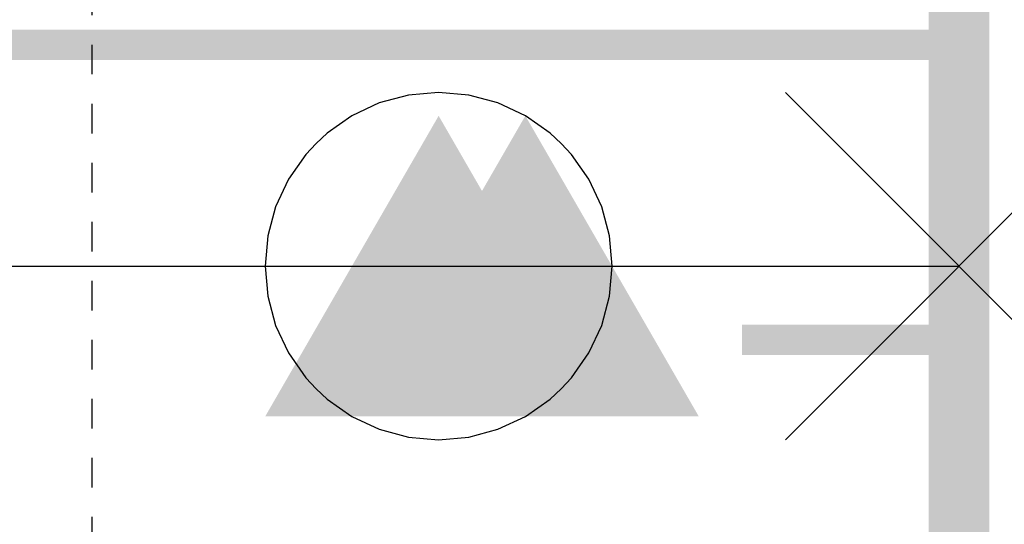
# Model space of a CAD drawing. Extents: x -2 to 113, y -136 to 16.
# Tile 448 of 541: x 108.36 to 111.7, y -47.26 to -45.55. Entities that reach past the tile are written whole.
import ezdxf
from ezdxf.enums import TextEntityAlignment as Align

# ---------------------------------------------------------------- set-up
doc = ezdxf.new("R2010")
doc.units = 0
doc.header["$MEASUREMENT"] = 0
doc.linetypes.add('DOT', pattern=[0.04, 0, -0.04])
doc.linetypes.add('SOLID', pattern=[0])
doc.layers.get('0').update_dxf_attribs({"linetype": 'SOLID'})
for name, color, linetype in [('1', 7, 'SOLID'), ('10', 7, 'SOLID'), ('11', 7, 'SOLID'), ('12', 7, 'SOLID'), ('13', 7, 'SOLID'), ('14', 7, 'SOLID'), ('15', 7, 'SOLID'), ('16', 7, 'SOLID'), ('17', 7, 'SOLID'), ('18', 7, 'SOLID'), ('19', 7, 'SOLID'), ('2', 7, 'SOLID'), ('20', 7, 'SOLID'), ('21', 7, 'SOLID'), ('22', 7, 'SOLID'), ('23', 7, 'SOLID'), ('24', 7, 'SOLID'), ('25', 7, 'SOLID'), ('26', 7, 'SOLID'), ('27', 7, 'SOLID'), ('28', 7, 'SOLID'), ('29', 7, 'SOLID'), ('3', 7, 'SOLID'), ('30', 7, 'SOLID'), ('31', 7, 'SOLID'), ('32', 7, 'SOLID'), ('33', 7, 'SOLID'), ('34', 7, 'SOLID'), ('35', 7, 'SOLID'), ('36', 7, 'SOLID'), ('37', 7, 'SOLID'), ('38', 7, 'SOLID'), ('39', 7, 'SOLID'), ('4', 7, 'SOLID'), ('40', 7, 'SOLID'), ('41', 7, 'SOLID'), ('42', 7, 'SOLID'), ('43', 7, 'SOLID'), ('44', 7, 'SOLID'), ('45', 7, 'SOLID'), ('46', 7, 'SOLID'), ('47', 7, 'SOLID'), ('48', 7, 'SOLID'), ('49', 7, 'SOLID'), ('5', 7, 'SOLID'), ('50', 7, 'SOLID'), ('51', 7, 'SOLID'), ('52', 7, 'SOLID'), ('53', 7, 'SOLID'), ('54', 7, 'SOLID'), ('55', 7, 'SOLID'), ('56', 7, 'SOLID'), ('57', 7, 'SOLID'), ('58', 7, 'SOLID'), ('59', 7, 'SOLID'), ('6', 7, 'SOLID'), ('60', 7, 'SOLID'), ('61', 7, 'SOLID'), ('62', 7, 'SOLID'), ('63', 7, 'SOLID'), ('64', 7, 'SOLID'), ('65', 7, 'SOLID'), ('66', 7, 'SOLID'), ('67', 7, 'SOLID'), ('68', 7, 'SOLID'), ('7', 7, 'SOLID'), ('8', 7, 'SOLID'), ('9', 7, 'SOLID')]:
    doc.layers.add(name, color=color, linetype=linetype)
doc.styles.add('ROMAND', font='romand', dxfattribs={"height": 1})

# ---------------------------------------------------------------- blocks, each defined once
blk = doc.blocks.new('DMK_3', base_point=(0, -6.7))
at = {"color": 7}
blk.add_solid([(-50, -50), (50, -50), (-50, -50), (0, 36.6)], dxfattribs=at)
blk = doc.blocks.new('DMK_7')
at = {"color": 7, "linetype": 'SOLID'}
blk.add_lwpolyline([(0, -50), (8.7, -49.25), (17.1, -47), (25, -43.3), (32.15, -38.3), (35.35, -35.35), (38.3, -32.15), (43.3, -25), (47, -17.1), (49.25, -8.7), (50, 0), (49.25, 8.7), (47, 17.1), (43.3, 25), (38.3, 32.15), (35.35, 35.35), (32.15, 38.3), (25, 43.3), (17.1, 47), (8.7, 49.25), (0, 50), (-8.7, 49.25), (-17.1, 47), (-25, 43.3), (-32.15, 38.3), (-35.35, 35.35), (-38.3, 32.15), (-43.3, 25), (-47, 17.1), (-49.25, 8.7), (-50, 0), (-49.25, -8.7), (-47, -17.1), (-43.3, -25), (-38.3, -32.15), (-35.35, -35.35), (-32.15, -38.3), (-25, -43.3), (-17.1, -47), (-8.7, -49.25), (0, -50)], dxfattribs=at)
blk = doc.blocks.new('DMK_19')
at = {"color": 7, "linetype": 'SOLID'}
for points in [[(-50, -50), (50, 50)], [(50, -50), (-50, 50)]]:
    blk.add_lwpolyline(points, dxfattribs=at)

msp = doc.modelspace()

# ---------------------------------------------------------------- linework, layer by layer
at = {"color": 7, "linetype": 'SOLID'}
for points, const_width in [([(-0.2175, -125.6385), (111.5472, -125.6385), (111.5472, 10.2438), (-0.2175, 10.2438), (-0.2175, -125.6385)], 0.2059), ([(82.1354, -45.6385), (111.5472, -45.6385)], 0.1029), ([(111.5472, -45.6385), (110.8119, -45.6385)], 0.1029), ([(111.5472, -46.6385), (110.8119, -46.6385)], 0.1029)]:
    msp.add_lwpolyline(points, dxfattribs=dict(at, const_width=const_width))
at = {"color": 7, "linetype": 'DOT'}
msp.add_lwpolyline([(108.606, -25.6385), (108.606, -125.6385)], dxfattribs=at)
at = {"layer": '1', "color": 7, "linetype": 'SOLID'}
for points, const_width in [([(-0.2175, -125.6385), (111.5472, -125.6385), (111.5472, 10.2438), (-0.2175, 10.2438), (-0.2175, -125.6385)], 0.2059), ([(82.1354, -45.6385), (111.5472, -45.6385)], 0.1029), ([(111.5472, -45.6385), (110.8119, -45.6385)], 0.1029), ([(111.5472, -46.6385), (110.8119, -46.6385)], 0.1029)]:
    msp.add_lwpolyline(points, dxfattribs=dict(at, const_width=const_width))
at = {"layer": '1', "color": 7, "linetype": 'DOT'}
msp.add_lwpolyline([(108.606, -25.6385), (108.606, -125.6385)], dxfattribs=at)
at = {"layer": '10', "color": 7, "linetype": 'SOLID'}
for points, const_width in [([(-0.2175, -125.6385), (111.5472, -125.6385), (111.5472, 10.2438), (-0.2175, 10.2438), (-0.2175, -125.6385)], 0.2059), ([(82.1354, -45.6385), (111.5472, -45.6385)], 0.1029), ([(111.5472, -45.6385), (110.8119, -45.6385)], 0.1029), ([(111.5472, -46.6385), (110.8119, -46.6385)], 0.1029)]:
    msp.add_lwpolyline(points, dxfattribs=dict(at, const_width=const_width))
at = {"layer": '10', "color": 7, "linetype": 'DOT'}
msp.add_lwpolyline([(108.606, -25.6385), (108.606, -125.6385)], dxfattribs=at)
at = {"layer": '11', "color": 7, "linetype": 'SOLID'}
for points, const_width in [([(-0.2175, -125.6385), (111.5472, -125.6385), (111.5472, 10.2438), (-0.2175, 10.2438), (-0.2175, -125.6385)], 0.2059), ([(82.1354, -45.6385), (111.5472, -45.6385)], 0.1029), ([(111.5472, -45.6385), (110.8119, -45.6385)], 0.1029), ([(111.5472, -46.6385), (110.8119, -46.6385)], 0.1029)]:
    msp.add_lwpolyline(points, dxfattribs=dict(at, const_width=const_width))
at = {"layer": '11', "color": 7, "linetype": 'DOT'}
msp.add_lwpolyline([(108.606, -25.6385), (108.606, -125.6385)], dxfattribs=at)
at = {"layer": '12', "color": 7, "linetype": 'SOLID'}
for points, const_width in [([(-0.2175, -125.6385), (111.5472, -125.6385), (111.5472, 10.2438), (-0.2175, 10.2438), (-0.2175, -125.6385)], 0.2059), ([(82.1354, -45.6385), (111.5472, -45.6385)], 0.1029), ([(111.5472, -45.6385), (110.8119, -45.6385)], 0.1029), ([(111.5472, -46.6385), (110.8119, -46.6385)], 0.1029)]:
    msp.add_lwpolyline(points, dxfattribs=dict(at, const_width=const_width))
at = {"layer": '12', "color": 7, "linetype": 'DOT'}
msp.add_lwpolyline([(108.606, -25.6385), (108.606, -125.6385)], dxfattribs=at)
at = {"layer": '13', "color": 7, "linetype": 'SOLID'}
for points, const_width in [([(-0.2175, -125.6385), (111.5472, -125.6385), (111.5472, 10.2438), (-0.2175, 10.2438), (-0.2175, -125.6385)], 0.2059), ([(82.1354, -45.6385), (111.5472, -45.6385)], 0.1029), ([(111.5472, -45.6385), (110.8119, -45.6385)], 0.1029), ([(111.5472, -46.6385), (110.8119, -46.6385)], 0.1029)]:
    msp.add_lwpolyline(points, dxfattribs=dict(at, const_width=const_width))
at = {"layer": '13', "color": 7, "linetype": 'DOT'}
msp.add_lwpolyline([(108.606, -25.6385), (108.606, -125.6385)], dxfattribs=at)
at = {"layer": '14', "color": 7, "linetype": 'SOLID'}
for points, const_width in [([(-0.2175, -125.6385), (111.5472, -125.6385), (111.5472, 10.2438), (-0.2175, 10.2438), (-0.2175, -125.6385)], 0.2059), ([(82.1354, -45.6385), (111.5472, -45.6385)], 0.1029), ([(111.5472, -45.6385), (110.8119, -45.6385)], 0.1029), ([(111.5472, -46.6385), (110.8119, -46.6385)], 0.1029)]:
    msp.add_lwpolyline(points, dxfattribs=dict(at, const_width=const_width))
at = {"layer": '14', "color": 7, "linetype": 'DOT'}
msp.add_lwpolyline([(108.606, -25.6385), (108.606, -125.6385)], dxfattribs=at)
at = {"layer": '15', "color": 7, "linetype": 'SOLID'}
for points, const_width in [([(-0.2175, -125.6385), (111.5472, -125.6385), (111.5472, 10.2438), (-0.2175, 10.2438), (-0.2175, -125.6385)], 0.2059), ([(82.1354, -45.6385), (111.5472, -45.6385)], 0.1029), ([(111.5472, -45.6385), (110.8119, -45.6385)], 0.1029), ([(111.5472, -46.6385), (110.8119, -46.6385)], 0.1029)]:
    msp.add_lwpolyline(points, dxfattribs=dict(at, const_width=const_width))
at = {"layer": '15', "color": 7, "linetype": 'DOT'}
msp.add_lwpolyline([(108.606, -25.6385), (108.606, -125.6385)], dxfattribs=at)
at = {"layer": '16', "color": 7, "linetype": 'SOLID'}
for points, const_width in [([(-0.2175, -125.6385), (111.5472, -125.6385), (111.5472, 10.2438), (-0.2175, 10.2438), (-0.2175, -125.6385)], 0.2059), ([(82.1354, -45.6385), (111.5472, -45.6385)], 0.1029), ([(111.5472, -45.6385), (110.8119, -45.6385)], 0.1029), ([(111.5472, -46.6385), (110.8119, -46.6385)], 0.1029)]:
    msp.add_lwpolyline(points, dxfattribs=dict(at, const_width=const_width))
at = {"layer": '16', "color": 7, "linetype": 'DOT'}
msp.add_lwpolyline([(108.606, -25.6385), (108.606, -125.6385)], dxfattribs=at)
at = {"layer": '17', "color": 7, "linetype": 'SOLID'}
for points, const_width in [([(-0.2175, -125.6385), (111.5472, -125.6385), (111.5472, 10.2438), (-0.2175, 10.2438), (-0.2175, -125.6385)], 0.2059), ([(82.1354, -45.6385), (111.5472, -45.6385)], 0.1029), ([(111.5472, -45.6385), (110.8119, -45.6385)], 0.1029), ([(111.5472, -46.6385), (110.8119, -46.6385)], 0.1029)]:
    msp.add_lwpolyline(points, dxfattribs=dict(at, const_width=const_width))
at = {"layer": '17', "color": 7, "linetype": 'DOT'}
msp.add_lwpolyline([(108.606, -25.6385), (108.606, -125.6385)], dxfattribs=at)
at = {"layer": '18', "color": 7, "linetype": 'SOLID'}
for points, const_width in [([(-0.2175, -125.6385), (111.5472, -125.6385), (111.5472, 10.2438), (-0.2175, 10.2438), (-0.2175, -125.6385)], 0.2059), ([(82.1354, -45.6385), (111.5472, -45.6385)], 0.1029), ([(111.5472, -45.6385), (110.8119, -45.6385)], 0.1029), ([(111.5472, -46.6385), (110.8119, -46.6385)], 0.1029)]:
    msp.add_lwpolyline(points, dxfattribs=dict(at, const_width=const_width))
at = {"layer": '18', "color": 7, "linetype": 'DOT'}
msp.add_lwpolyline([(108.606, -25.6385), (108.606, -125.6385)], dxfattribs=at)
at = {"layer": '19', "color": 7, "linetype": 'SOLID'}
for points, const_width in [([(-0.2175, -125.6385), (111.5472, -125.6385), (111.5472, 10.2438), (-0.2175, 10.2438), (-0.2175, -125.6385)], 0.2059), ([(82.1354, -45.6385), (111.5472, -45.6385)], 0.1029), ([(111.5472, -45.6385), (110.8119, -45.6385)], 0.1029), ([(111.5472, -46.6385), (110.8119, -46.6385)], 0.1029)]:
    msp.add_lwpolyline(points, dxfattribs=dict(at, const_width=const_width))
at = {"layer": '19', "color": 7, "linetype": 'DOT'}
msp.add_lwpolyline([(108.606, -25.6385), (108.606, -125.6385)], dxfattribs=at)
at = {"layer": '2', "color": 7, "linetype": 'SOLID'}
for points, const_width in [([(-0.2175, -125.6385), (111.5472, -125.6385), (111.5472, 10.2438), (-0.2175, 10.2438), (-0.2175, -125.6385)], 0.2059), ([(82.1354, -45.6385), (111.5472, -45.6385)], 0.1029), ([(111.5472, -45.6385), (110.8119, -45.6385)], 0.1029), ([(111.5472, -46.6385), (110.8119, -46.6385)], 0.1029)]:
    msp.add_lwpolyline(points, dxfattribs=dict(at, const_width=const_width))
at = {"layer": '2', "color": 7, "linetype": 'DOT'}
msp.add_lwpolyline([(108.606, -25.6385), (108.606, -125.6385)], dxfattribs=at)
at = {"layer": '20', "color": 7, "linetype": 'SOLID'}
for points, const_width in [([(-0.2175, -125.6385), (111.5472, -125.6385), (111.5472, 10.2438), (-0.2175, 10.2438), (-0.2175, -125.6385)], 0.2059), ([(82.1354, -45.6385), (111.5472, -45.6385)], 0.1029), ([(111.5472, -45.6385), (110.8119, -45.6385)], 0.1029), ([(111.5472, -46.6385), (110.8119, -46.6385)], 0.1029)]:
    msp.add_lwpolyline(points, dxfattribs=dict(at, const_width=const_width))
at = {"layer": '20', "color": 7, "linetype": 'DOT'}
msp.add_lwpolyline([(108.606, -25.6385), (108.606, -125.6385)], dxfattribs=at)
at = {"layer": '21', "color": 7, "linetype": 'SOLID'}
for points, const_width in [([(-0.2175, -125.6385), (111.5472, -125.6385), (111.5472, 10.2438), (-0.2175, 10.2438), (-0.2175, -125.6385)], 0.2059), ([(82.1354, -45.6385), (111.5472, -45.6385)], 0.1029), ([(111.5472, -45.6385), (110.8119, -45.6385)], 0.1029), ([(111.5472, -46.6385), (110.8119, -46.6385)], 0.1029)]:
    msp.add_lwpolyline(points, dxfattribs=dict(at, const_width=const_width))
at = {"layer": '21', "color": 7, "linetype": 'DOT'}
msp.add_lwpolyline([(108.606, -25.6385), (108.606, -125.6385)], dxfattribs=at)
at = {"layer": '22', "color": 7, "linetype": 'SOLID'}
for points, const_width in [([(-0.2175, -125.6385), (111.5472, -125.6385), (111.5472, 10.2438), (-0.2175, 10.2438), (-0.2175, -125.6385)], 0.2059), ([(82.1354, -45.6385), (111.5472, -45.6385)], 0.1029), ([(111.5472, -45.6385), (110.8119, -45.6385)], 0.1029), ([(111.5472, -46.6385), (110.8119, -46.6385)], 0.1029)]:
    msp.add_lwpolyline(points, dxfattribs=dict(at, const_width=const_width))
at = {"layer": '22', "color": 7, "linetype": 'DOT'}
msp.add_lwpolyline([(108.606, -25.6385), (108.606, -125.6385)], dxfattribs=at)
at = {"layer": '23', "color": 7, "linetype": 'SOLID'}
for points, const_width in [([(-0.2175, -125.6385), (111.5472, -125.6385), (111.5472, 10.2438), (-0.2175, 10.2438), (-0.2175, -125.6385)], 0.2059), ([(82.1354, -45.6385), (111.5472, -45.6385)], 0.1029), ([(111.5472, -45.6385), (110.8119, -45.6385)], 0.1029), ([(111.5472, -46.6385), (110.8119, -46.6385)], 0.1029)]:
    msp.add_lwpolyline(points, dxfattribs=dict(at, const_width=const_width))
at = {"layer": '23', "color": 7, "linetype": 'DOT'}
msp.add_lwpolyline([(108.606, -25.6385), (108.606, -125.6385)], dxfattribs=at)
at = {"layer": '24', "color": 7, "linetype": 'SOLID'}
for points, const_width in [([(-0.2175, -125.6385), (111.5472, -125.6385), (111.5472, 10.2438), (-0.2175, 10.2438), (-0.2175, -125.6385)], 0.2059), ([(82.1354, -45.6385), (111.5472, -45.6385)], 0.1029), ([(111.5472, -45.6385), (110.8119, -45.6385)], 0.1029), ([(111.5472, -46.6385), (110.8119, -46.6385)], 0.1029)]:
    msp.add_lwpolyline(points, dxfattribs=dict(at, const_width=const_width))
at = {"layer": '24', "color": 7, "linetype": 'DOT'}
msp.add_lwpolyline([(108.606, -25.6385), (108.606, -125.6385)], dxfattribs=at)
at = {"layer": '25', "color": 7, "linetype": 'SOLID'}
for points, const_width in [([(-0.2175, -125.6385), (111.5472, -125.6385), (111.5472, 10.2438), (-0.2175, 10.2438), (-0.2175, -125.6385)], 0.2059), ([(82.1354, -45.6385), (111.5472, -45.6385)], 0.1029), ([(111.5472, -45.6385), (110.8119, -45.6385)], 0.1029), ([(111.5472, -46.6385), (110.8119, -46.6385)], 0.1029)]:
    msp.add_lwpolyline(points, dxfattribs=dict(at, const_width=const_width))
at = {"layer": '25', "color": 7, "linetype": 'DOT'}
msp.add_lwpolyline([(108.606, -25.6385), (108.606, -125.6385)], dxfattribs=at)
at = {"layer": '26', "color": 7, "linetype": 'SOLID'}
for points, const_width in [([(-0.2175, -125.6385), (111.5472, -125.6385), (111.5472, 10.2438), (-0.2175, 10.2438), (-0.2175, -125.6385)], 0.2059), ([(82.1354, -45.6385), (111.5472, -45.6385)], 0.1029), ([(111.5472, -45.6385), (110.8119, -45.6385)], 0.1029), ([(111.5472, -46.6385), (110.8119, -46.6385)], 0.1029)]:
    msp.add_lwpolyline(points, dxfattribs=dict(at, const_width=const_width))
at = {"layer": '26', "color": 7, "linetype": 'DOT'}
msp.add_lwpolyline([(108.606, -25.6385), (108.606, -125.6385)], dxfattribs=at)
at = {"layer": '27', "color": 7, "linetype": 'SOLID'}
for points, const_width in [([(-0.2175, -125.6385), (111.5472, -125.6385), (111.5472, 10.2438), (-0.2175, 10.2438), (-0.2175, -125.6385)], 0.2059), ([(82.1354, -45.6385), (111.5472, -45.6385)], 0.1029), ([(111.5472, -45.6385), (110.8119, -45.6385)], 0.1029), ([(111.5472, -46.6385), (110.8119, -46.6385)], 0.1029)]:
    msp.add_lwpolyline(points, dxfattribs=dict(at, const_width=const_width))
at = {"layer": '27', "color": 7, "linetype": 'DOT'}
msp.add_lwpolyline([(108.606, -25.6385), (108.606, -125.6385)], dxfattribs=at)
at = {"layer": '28', "color": 7, "linetype": 'SOLID'}
for points, const_width in [([(-0.2175, -125.6385), (111.5472, -125.6385), (111.5472, 10.2438), (-0.2175, 10.2438), (-0.2175, -125.6385)], 0.2059), ([(82.1354, -45.6385), (111.5472, -45.6385)], 0.1029), ([(111.5472, -45.6385), (110.8119, -45.6385)], 0.1029), ([(111.5472, -46.6385), (110.8119, -46.6385)], 0.1029)]:
    msp.add_lwpolyline(points, dxfattribs=dict(at, const_width=const_width))
at = {"layer": '28', "color": 7, "linetype": 'DOT'}
msp.add_lwpolyline([(108.606, -25.6385), (108.606, -125.6385)], dxfattribs=at)
at = {"layer": '29', "color": 7, "linetype": 'SOLID'}
for points, const_width in [([(-0.2175, -125.6385), (111.5472, -125.6385), (111.5472, 10.2438), (-0.2175, 10.2438), (-0.2175, -125.6385)], 0.2059), ([(82.1354, -45.6385), (111.5472, -45.6385)], 0.1029), ([(111.5472, -45.6385), (110.8119, -45.6385)], 0.1029), ([(111.5472, -46.6385), (110.8119, -46.6385)], 0.1029)]:
    msp.add_lwpolyline(points, dxfattribs=dict(at, const_width=const_width))
at = {"layer": '29', "color": 7, "linetype": 'DOT'}
msp.add_lwpolyline([(108.606, -25.6385), (108.606, -125.6385)], dxfattribs=at)
at = {"layer": '3', "color": 7, "linetype": 'SOLID'}
for points, const_width in [([(-0.2175, -125.6385), (111.5472, -125.6385), (111.5472, 10.2438), (-0.2175, 10.2438), (-0.2175, -125.6385)], 0.2059), ([(82.1354, -45.6385), (111.5472, -45.6385)], 0.1029), ([(111.5472, -45.6385), (110.8119, -45.6385)], 0.1029), ([(111.5472, -46.6385), (110.8119, -46.6385)], 0.1029)]:
    msp.add_lwpolyline(points, dxfattribs=dict(at, const_width=const_width))
at = {"layer": '3', "color": 7, "linetype": 'DOT'}
msp.add_lwpolyline([(108.606, -25.6385), (108.606, -125.6385)], dxfattribs=at)
at = {"layer": '30', "color": 7, "linetype": 'SOLID'}
for points, const_width in [([(-0.2175, -125.6385), (111.5472, -125.6385), (111.5472, 10.2438), (-0.2175, 10.2438), (-0.2175, -125.6385)], 0.2059), ([(82.1354, -45.6385), (111.5472, -45.6385)], 0.1029), ([(111.5472, -45.6385), (110.8119, -45.6385)], 0.1029), ([(111.5472, -46.6385), (110.8119, -46.6385)], 0.1029)]:
    msp.add_lwpolyline(points, dxfattribs=dict(at, const_width=const_width))
at = {"layer": '30', "color": 7, "linetype": 'DOT'}
msp.add_lwpolyline([(108.606, -25.6385), (108.606, -125.6385)], dxfattribs=at)
at = {"layer": '31', "color": 7, "linetype": 'SOLID'}
for points, const_width in [([(-0.2175, -125.6385), (111.5472, -125.6385), (111.5472, 10.2438), (-0.2175, 10.2438), (-0.2175, -125.6385)], 0.2059), ([(82.1354, -45.6385), (111.5472, -45.6385)], 0.1029), ([(111.5472, -45.6385), (110.8119, -45.6385)], 0.1029), ([(111.5472, -46.6385), (110.8119, -46.6385)], 0.1029)]:
    msp.add_lwpolyline(points, dxfattribs=dict(at, const_width=const_width))
at = {"layer": '31', "color": 7, "linetype": 'DOT'}
msp.add_lwpolyline([(108.606, -25.6385), (108.606, -125.6385)], dxfattribs=at)
at = {"layer": '32', "color": 7, "linetype": 'SOLID'}
for points, const_width in [([(-0.2175, -125.6385), (111.5472, -125.6385), (111.5472, 10.2438), (-0.2175, 10.2438), (-0.2175, -125.6385)], 0.2059), ([(82.1354, -45.6385), (111.5472, -45.6385)], 0.1029), ([(111.5472, -45.6385), (110.8119, -45.6385)], 0.1029), ([(111.5472, -46.6385), (110.8119, -46.6385)], 0.1029)]:
    msp.add_lwpolyline(points, dxfattribs=dict(at, const_width=const_width))
at = {"layer": '32', "color": 7, "linetype": 'DOT'}
msp.add_lwpolyline([(108.606, -25.6385), (108.606, -125.6385)], dxfattribs=at)
at = {"layer": '33', "color": 7, "linetype": 'SOLID'}
for points, const_width in [([(-0.2175, -125.6385), (111.5472, -125.6385), (111.5472, 10.2438), (-0.2175, 10.2438), (-0.2175, -125.6385)], 0.2059), ([(82.1354, -45.6385), (111.5472, -45.6385)], 0.1029), ([(111.5472, -45.6385), (110.8119, -45.6385)], 0.1029), ([(111.5472, -46.6385), (110.8119, -46.6385)], 0.1029)]:
    msp.add_lwpolyline(points, dxfattribs=dict(at, const_width=const_width))
at = {"layer": '33', "color": 7, "linetype": 'DOT'}
msp.add_lwpolyline([(108.606, -25.6385), (108.606, -125.6385)], dxfattribs=at)
at = {"layer": '34', "color": 7, "linetype": 'SOLID'}
for points, const_width in [([(-0.2175, -125.6385), (111.5472, -125.6385), (111.5472, 10.2438), (-0.2175, 10.2438), (-0.2175, -125.6385)], 0.2059), ([(82.1354, -45.6385), (111.5472, -45.6385)], 0.1029), ([(111.5472, -45.6385), (110.8119, -45.6385)], 0.1029), ([(111.5472, -46.6385), (110.8119, -46.6385)], 0.1029)]:
    msp.add_lwpolyline(points, dxfattribs=dict(at, const_width=const_width))
at = {"layer": '34', "color": 7, "linetype": 'DOT'}
msp.add_lwpolyline([(108.606, -25.6385), (108.606, -125.6385)], dxfattribs=at)
at = {"layer": '35', "color": 7, "linetype": 'SOLID'}
for points, const_width in [([(-0.2175, -125.6385), (111.5472, -125.6385), (111.5472, 10.2438), (-0.2175, 10.2438), (-0.2175, -125.6385)], 0.2059), ([(82.1354, -45.6385), (111.5472, -45.6385)], 0.1029), ([(111.5472, -45.6385), (110.8119, -45.6385)], 0.1029), ([(111.5472, -46.6385), (110.8119, -46.6385)], 0.1029)]:
    msp.add_lwpolyline(points, dxfattribs=dict(at, const_width=const_width))
at = {"layer": '35', "color": 7, "linetype": 'DOT'}
msp.add_lwpolyline([(108.606, -25.6385), (108.606, -125.6385)], dxfattribs=at)
at = {"layer": '36', "color": 7, "linetype": 'SOLID'}
for points, const_width in [([(-0.2175, -125.6385), (111.5472, -125.6385), (111.5472, 10.2438), (-0.2175, 10.2438), (-0.2175, -125.6385)], 0.2059), ([(82.1354, -45.6385), (111.5472, -45.6385)], 0.1029), ([(111.5472, -45.6385), (110.8119, -45.6385)], 0.1029), ([(111.5472, -46.6385), (110.8119, -46.6385)], 0.1029)]:
    msp.add_lwpolyline(points, dxfattribs=dict(at, const_width=const_width))
at = {"layer": '36', "color": 7, "linetype": 'DOT'}
msp.add_lwpolyline([(108.606, -25.6385), (108.606, -125.6385)], dxfattribs=at)
at = {"layer": '37', "color": 7, "linetype": 'SOLID'}
for points, const_width in [([(-0.2175, -125.6385), (111.5472, -125.6385), (111.5472, 10.2438), (-0.2175, 10.2438), (-0.2175, -125.6385)], 0.2059), ([(82.1354, -45.6385), (111.5472, -45.6385)], 0.1029), ([(111.5472, -45.6385), (110.8119, -45.6385)], 0.1029), ([(111.5472, -46.6385), (110.8119, -46.6385)], 0.1029)]:
    msp.add_lwpolyline(points, dxfattribs=dict(at, const_width=const_width))
at = {"layer": '37', "color": 7, "linetype": 'DOT'}
msp.add_lwpolyline([(108.606, -25.6385), (108.606, -125.6385)], dxfattribs=at)
at = {"layer": '38', "color": 7, "linetype": 'SOLID'}
for points, const_width in [([(-0.2175, -125.6385), (111.5472, -125.6385), (111.5472, 10.2438), (-0.2175, 10.2438), (-0.2175, -125.6385)], 0.2059), ([(82.1354, -45.6385), (111.5472, -45.6385)], 0.1029), ([(111.5472, -45.6385), (110.8119, -45.6385)], 0.1029), ([(111.5472, -46.6385), (110.8119, -46.6385)], 0.1029)]:
    msp.add_lwpolyline(points, dxfattribs=dict(at, const_width=const_width))
at = {"layer": '38', "color": 7, "linetype": 'DOT'}
msp.add_lwpolyline([(108.606, -25.6385), (108.606, -125.6385)], dxfattribs=at)
at = {"layer": '39', "color": 7, "linetype": 'SOLID'}
for points, const_width in [([(-0.2175, -125.6385), (111.5472, -125.6385), (111.5472, 10.2438), (-0.2175, 10.2438), (-0.2175, -125.6385)], 0.2059), ([(82.1354, -45.6385), (111.5472, -45.6385)], 0.1029), ([(111.5472, -45.6385), (110.8119, -45.6385)], 0.1029), ([(111.5472, -46.6385), (110.8119, -46.6385)], 0.1029)]:
    msp.add_lwpolyline(points, dxfattribs=dict(at, const_width=const_width))
at = {"layer": '39', "color": 7, "linetype": 'DOT'}
msp.add_lwpolyline([(108.606, -25.6385), (108.606, -125.6385)], dxfattribs=at)
at = {"layer": '4', "color": 7, "linetype": 'SOLID'}
for points, const_width in [([(-0.2175, -125.6385), (111.5472, -125.6385), (111.5472, 10.2438), (-0.2175, 10.2438), (-0.2175, -125.6385)], 0.2059), ([(82.1354, -45.6385), (111.5472, -45.6385)], 0.1029), ([(111.5472, -45.6385), (110.8119, -45.6385)], 0.1029), ([(111.5472, -46.6385), (110.8119, -46.6385)], 0.1029)]:
    msp.add_lwpolyline(points, dxfattribs=dict(at, const_width=const_width))
at = {"layer": '4', "color": 7, "linetype": 'DOT'}
msp.add_lwpolyline([(108.606, -25.6385), (108.606, -125.6385)], dxfattribs=at)
at = {"layer": '40', "color": 7, "linetype": 'SOLID'}
for points, const_width in [([(-0.2175, -125.6385), (111.5472, -125.6385), (111.5472, 10.2438), (-0.2175, 10.2438), (-0.2175, -125.6385)], 0.2059), ([(82.1354, -45.6385), (111.5472, -45.6385)], 0.1029), ([(111.5472, -45.6385), (110.8119, -45.6385)], 0.1029), ([(111.5472, -46.6385), (110.8119, -46.6385)], 0.1029)]:
    msp.add_lwpolyline(points, dxfattribs=dict(at, const_width=const_width))
at = {"layer": '40', "color": 7, "linetype": 'DOT'}
msp.add_lwpolyline([(108.606, -25.6385), (108.606, -125.6385)], dxfattribs=at)
at = {"layer": '41', "color": 7, "linetype": 'SOLID'}
for points, const_width in [([(-0.2175, -125.6385), (111.5472, -125.6385), (111.5472, 10.2438), (-0.2175, 10.2438), (-0.2175, -125.6385)], 0.2059), ([(82.1354, -45.6385), (111.5472, -45.6385)], 0.1029), ([(111.5472, -45.6385), (110.8119, -45.6385)], 0.1029), ([(111.5472, -46.6385), (110.8119, -46.6385)], 0.1029)]:
    msp.add_lwpolyline(points, dxfattribs=dict(at, const_width=const_width))
at = {"layer": '41', "color": 7, "linetype": 'DOT'}
msp.add_lwpolyline([(108.606, -25.6385), (108.606, -125.6385)], dxfattribs=at)
at = {"layer": '42', "color": 7, "linetype": 'SOLID'}
for points, const_width in [([(-0.2175, -125.6385), (111.5472, -125.6385), (111.5472, 10.2438), (-0.2175, 10.2438), (-0.2175, -125.6385)], 0.2059), ([(82.1354, -45.6385), (111.5472, -45.6385)], 0.1029), ([(111.5472, -45.6385), (110.8119, -45.6385)], 0.1029), ([(111.5472, -46.6385), (110.8119, -46.6385)], 0.1029)]:
    msp.add_lwpolyline(points, dxfattribs=dict(at, const_width=const_width))
at = {"layer": '42', "color": 7, "linetype": 'DOT'}
msp.add_lwpolyline([(108.606, -25.6385), (108.606, -125.6385)], dxfattribs=at)
at = {"layer": '43', "color": 7, "linetype": 'SOLID'}
for points, const_width in [([(-0.2175, -125.6385), (111.5472, -125.6385), (111.5472, 10.2438), (-0.2175, 10.2438), (-0.2175, -125.6385)], 0.2059), ([(82.1354, -45.6385), (111.5472, -45.6385)], 0.1029), ([(111.5472, -45.6385), (110.8119, -45.6385)], 0.1029), ([(111.5472, -46.6385), (110.8119, -46.6385)], 0.1029)]:
    msp.add_lwpolyline(points, dxfattribs=dict(at, const_width=const_width))
at = {"layer": '43', "color": 7, "linetype": 'DOT'}
msp.add_lwpolyline([(108.606, -25.6385), (108.606, -125.6385)], dxfattribs=at)
at = {"layer": '44', "color": 7, "linetype": 'SOLID'}
for points, const_width in [([(-0.2175, -125.6385), (111.5472, -125.6385), (111.5472, 10.2438), (-0.2175, 10.2438), (-0.2175, -125.6385)], 0.2059), ([(82.1354, -45.6385), (111.5472, -45.6385)], 0.1029), ([(111.5472, -45.6385), (110.8119, -45.6385)], 0.1029), ([(111.5472, -46.6385), (110.8119, -46.6385)], 0.1029)]:
    msp.add_lwpolyline(points, dxfattribs=dict(at, const_width=const_width))
at = {"layer": '44', "color": 7, "linetype": 'DOT'}
msp.add_lwpolyline([(108.606, -25.6385), (108.606, -125.6385)], dxfattribs=at)
at = {"layer": '45', "color": 7, "linetype": 'SOLID'}
for points, const_width in [([(-0.2175, -125.6385), (111.5472, -125.6385), (111.5472, 10.2438), (-0.2175, 10.2438), (-0.2175, -125.6385)], 0.2059), ([(82.1354, -45.6385), (111.5472, -45.6385)], 0.1029), ([(111.5472, -45.6385), (110.8119, -45.6385)], 0.1029), ([(111.5472, -46.6385), (110.8119, -46.6385)], 0.1029)]:
    msp.add_lwpolyline(points, dxfattribs=dict(at, const_width=const_width))
at = {"layer": '45', "color": 7, "linetype": 'DOT'}
msp.add_lwpolyline([(108.606, -25.6385), (108.606, -125.6385)], dxfattribs=at)
at = {"layer": '46', "color": 7, "linetype": 'SOLID'}
for points, const_width in [([(-0.2175, -125.6385), (111.5472, -125.6385), (111.5472, 10.2438), (-0.2175, 10.2438), (-0.2175, -125.6385)], 0.2059), ([(82.1354, -45.6385), (111.5472, -45.6385)], 0.1029), ([(111.5472, -45.6385), (110.8119, -45.6385)], 0.1029), ([(111.5472, -46.6385), (110.8119, -46.6385)], 0.1029)]:
    msp.add_lwpolyline(points, dxfattribs=dict(at, const_width=const_width))
at = {"layer": '46', "color": 7, "linetype": 'DOT'}
msp.add_lwpolyline([(108.606, -25.6385), (108.606, -125.6385)], dxfattribs=at)
at = {"layer": '47', "color": 7, "linetype": 'SOLID'}
for points, const_width in [([(-0.2175, -125.6385), (111.5472, -125.6385), (111.5472, 10.2438), (-0.2175, 10.2438), (-0.2175, -125.6385)], 0.2059), ([(82.1354, -45.6385), (111.5472, -45.6385)], 0.1029), ([(111.5472, -45.6385), (110.8119, -45.6385)], 0.1029), ([(111.5472, -46.6385), (110.8119, -46.6385)], 0.1029)]:
    msp.add_lwpolyline(points, dxfattribs=dict(at, const_width=const_width))
at = {"layer": '47', "color": 7, "linetype": 'DOT'}
msp.add_lwpolyline([(108.606, -25.6385), (108.606, -125.6385)], dxfattribs=at)
at = {"layer": '48', "color": 7, "linetype": 'SOLID'}
for points, const_width in [([(-0.2175, -125.6385), (111.5472, -125.6385), (111.5472, 10.2438), (-0.2175, 10.2438), (-0.2175, -125.6385)], 0.2059), ([(82.1354, -45.6385), (111.5472, -45.6385)], 0.1029), ([(111.5472, -45.6385), (110.8119, -45.6385)], 0.1029), ([(111.5472, -46.6385), (110.8119, -46.6385)], 0.1029)]:
    msp.add_lwpolyline(points, dxfattribs=dict(at, const_width=const_width))
at = {"layer": '48', "color": 7, "linetype": 'DOT'}
msp.add_lwpolyline([(108.606, -25.6385), (108.606, -125.6385)], dxfattribs=at)
at = {"layer": '49', "color": 7, "linetype": 'SOLID'}
for points, const_width in [([(-0.2175, -125.6385), (111.5472, -125.6385), (111.5472, 10.2438), (-0.2175, 10.2438), (-0.2175, -125.6385)], 0.2059), ([(82.1354, -45.6385), (111.5472, -45.6385)], 0.1029), ([(111.5472, -45.6385), (110.8119, -45.6385)], 0.1029), ([(111.5472, -46.6385), (110.8119, -46.6385)], 0.1029)]:
    msp.add_lwpolyline(points, dxfattribs=dict(at, const_width=const_width))
at = {"layer": '49', "color": 7, "linetype": 'DOT'}
msp.add_lwpolyline([(108.606, -25.6385), (108.606, -125.6385)], dxfattribs=at)
at = {"layer": '5', "color": 7, "linetype": 'SOLID'}
for points, const_width in [([(-0.2175, -125.6385), (111.5472, -125.6385), (111.5472, 10.2438), (-0.2175, 10.2438), (-0.2175, -125.6385)], 0.2059), ([(82.1354, -45.6385), (111.5472, -45.6385)], 0.1029), ([(111.5472, -45.6385), (110.8119, -45.6385)], 0.1029), ([(111.5472, -46.6385), (110.8119, -46.6385)], 0.1029)]:
    msp.add_lwpolyline(points, dxfattribs=dict(at, const_width=const_width))
at = {"layer": '5', "color": 7, "linetype": 'DOT'}
msp.add_lwpolyline([(108.606, -25.6385), (108.606, -125.6385)], dxfattribs=at)
at = {"layer": '50', "color": 7, "linetype": 'SOLID'}
for points, const_width in [([(-0.2175, -125.6385), (111.5472, -125.6385), (111.5472, 10.2438), (-0.2175, 10.2438), (-0.2175, -125.6385)], 0.2059), ([(82.1354, -45.6385), (111.5472, -45.6385)], 0.1029), ([(111.5472, -45.6385), (110.8119, -45.6385)], 0.1029), ([(111.5472, -46.6385), (110.8119, -46.6385)], 0.1029)]:
    msp.add_lwpolyline(points, dxfattribs=dict(at, const_width=const_width))
at = {"layer": '50', "color": 7, "linetype": 'DOT'}
msp.add_lwpolyline([(108.606, -25.6385), (108.606, -125.6385)], dxfattribs=at)
at = {"layer": '51', "color": 7, "linetype": 'SOLID'}
for points, const_width in [([(-0.2175, -125.6385), (111.5472, -125.6385), (111.5472, 10.2438), (-0.2175, 10.2438), (-0.2175, -125.6385)], 0.2059), ([(82.1354, -45.6385), (111.5472, -45.6385)], 0.1029), ([(111.5472, -45.6385), (110.8119, -45.6385)], 0.1029), ([(111.5472, -46.6385), (110.8119, -46.6385)], 0.1029)]:
    msp.add_lwpolyline(points, dxfattribs=dict(at, const_width=const_width))
at = {"layer": '51', "color": 7, "linetype": 'DOT'}
msp.add_lwpolyline([(108.606, -25.6385), (108.606, -125.6385)], dxfattribs=at)
at = {"layer": '52', "color": 7, "linetype": 'SOLID'}
for points, const_width in [([(-0.2175, -125.6385), (111.5472, -125.6385), (111.5472, 10.2438), (-0.2175, 10.2438), (-0.2175, -125.6385)], 0.2059), ([(82.1354, -45.6385), (111.5472, -45.6385)], 0.1029), ([(111.5472, -45.6385), (110.8119, -45.6385)], 0.1029), ([(111.5472, -46.6385), (110.8119, -46.6385)], 0.1029)]:
    msp.add_lwpolyline(points, dxfattribs=dict(at, const_width=const_width))
at = {"layer": '52', "color": 7, "linetype": 'DOT'}
msp.add_lwpolyline([(108.606, -25.6385), (108.606, -125.6385)], dxfattribs=at)
at = {"layer": '53', "color": 7, "linetype": 'SOLID'}
for points, const_width in [([(-0.2175, -125.6385), (111.5472, -125.6385), (111.5472, 10.2438), (-0.2175, 10.2438), (-0.2175, -125.6385)], 0.2059), ([(82.1354, -45.6385), (111.5472, -45.6385)], 0.1029), ([(111.5472, -45.6385), (110.8119, -45.6385)], 0.1029), ([(111.5472, -46.6385), (110.8119, -46.6385)], 0.1029)]:
    msp.add_lwpolyline(points, dxfattribs=dict(at, const_width=const_width))
at = {"layer": '53', "color": 7, "linetype": 'DOT'}
msp.add_lwpolyline([(108.606, -25.6385), (108.606, -125.6385)], dxfattribs=at)
at = {"layer": '54', "color": 7, "linetype": 'SOLID'}
for points, const_width in [([(-0.2175, -125.6385), (111.5472, -125.6385), (111.5472, 10.2438), (-0.2175, 10.2438), (-0.2175, -125.6385)], 0.2059), ([(82.1354, -45.6385), (111.5472, -45.6385)], 0.1029), ([(111.5472, -45.6385), (110.8119, -45.6385)], 0.1029), ([(111.5472, -46.6385), (110.8119, -46.6385)], 0.1029)]:
    msp.add_lwpolyline(points, dxfattribs=dict(at, const_width=const_width))
at = {"layer": '54', "color": 7, "linetype": 'DOT'}
msp.add_lwpolyline([(108.606, -25.6385), (108.606, -125.6385)], dxfattribs=at)
at = {"layer": '55', "color": 7, "linetype": 'SOLID'}
for points, const_width in [([(-0.2175, -125.6385), (111.5472, -125.6385), (111.5472, 10.2438), (-0.2175, 10.2438), (-0.2175, -125.6385)], 0.2059), ([(82.1354, -45.6385), (111.5472, -45.6385)], 0.1029), ([(111.5472, -45.6385), (110.8119, -45.6385)], 0.1029), ([(111.5472, -46.6385), (110.8119, -46.6385)], 0.1029)]:
    msp.add_lwpolyline(points, dxfattribs=dict(at, const_width=const_width))
at = {"layer": '55', "color": 7, "linetype": 'DOT'}
msp.add_lwpolyline([(108.606, -25.6385), (108.606, -125.6385)], dxfattribs=at)
at = {"layer": '56', "color": 7, "linetype": 'SOLID'}
for points, const_width in [([(-0.2175, -125.6385), (111.5472, -125.6385), (111.5472, 10.2438), (-0.2175, 10.2438), (-0.2175, -125.6385)], 0.2059), ([(82.1354, -45.6385), (111.5472, -45.6385)], 0.1029), ([(111.5472, -45.6385), (110.8119, -45.6385)], 0.1029), ([(111.5472, -46.6385), (110.8119, -46.6385)], 0.1029)]:
    msp.add_lwpolyline(points, dxfattribs=dict(at, const_width=const_width))
at = {"layer": '56', "color": 7, "linetype": 'DOT'}
msp.add_lwpolyline([(108.606, -25.6385), (108.606, -125.6385)], dxfattribs=at)
at = {"layer": '57', "color": 7, "linetype": 'SOLID'}
for points, const_width in [([(-0.2175, -125.6385), (111.5472, -125.6385), (111.5472, 10.2438), (-0.2175, 10.2438), (-0.2175, -125.6385)], 0.2059), ([(82.1354, -45.6385), (111.5472, -45.6385)], 0.1029), ([(111.5472, -45.6385), (110.8119, -45.6385)], 0.1029), ([(111.5472, -46.6385), (110.8119, -46.6385)], 0.1029)]:
    msp.add_lwpolyline(points, dxfattribs=dict(at, const_width=const_width))
at = {"layer": '57', "color": 7, "linetype": 'DOT'}
msp.add_lwpolyline([(108.606, -25.6385), (108.606, -125.6385)], dxfattribs=at)
at = {"layer": '58', "color": 7, "linetype": 'SOLID'}
for points, const_width in [([(-0.2175, -125.6385), (111.5472, -125.6385), (111.5472, 10.2438), (-0.2175, 10.2438), (-0.2175, -125.6385)], 0.2059), ([(82.1354, -45.6385), (111.5472, -45.6385)], 0.1029), ([(111.5472, -45.6385), (110.8119, -45.6385)], 0.1029), ([(111.5472, -46.6385), (110.8119, -46.6385)], 0.1029)]:
    msp.add_lwpolyline(points, dxfattribs=dict(at, const_width=const_width))
at = {"layer": '58', "color": 7, "linetype": 'DOT'}
msp.add_lwpolyline([(108.606, -25.6385), (108.606, -125.6385)], dxfattribs=at)
at = {"layer": '59', "color": 7, "linetype": 'SOLID'}
for points, const_width in [([(-0.2175, -125.6385), (111.5472, -125.6385), (111.5472, 10.2438), (-0.2175, 10.2438), (-0.2175, -125.6385)], 0.2059), ([(82.1354, -45.6385), (111.5472, -45.6385)], 0.1029), ([(111.5472, -45.6385), (110.8119, -45.6385)], 0.1029), ([(111.5472, -46.6385), (110.8119, -46.6385)], 0.1029)]:
    msp.add_lwpolyline(points, dxfattribs=dict(at, const_width=const_width))
at = {"layer": '59', "color": 7, "linetype": 'DOT'}
msp.add_lwpolyline([(108.606, -25.6385), (108.606, -125.6385)], dxfattribs=at)
at = {"layer": '6', "color": 7, "linetype": 'SOLID'}
for points, const_width in [([(-0.2175, -125.6385), (111.5472, -125.6385), (111.5472, 10.2438), (-0.2175, 10.2438), (-0.2175, -125.6385)], 0.2059), ([(82.1354, -45.6385), (111.5472, -45.6385)], 0.1029), ([(111.5472, -45.6385), (110.8119, -45.6385)], 0.1029), ([(111.5472, -46.6385), (110.8119, -46.6385)], 0.1029)]:
    msp.add_lwpolyline(points, dxfattribs=dict(at, const_width=const_width))
at = {"layer": '6', "color": 7, "linetype": 'DOT'}
msp.add_lwpolyline([(108.606, -25.6385), (108.606, -125.6385)], dxfattribs=at)
at = {"layer": '60', "color": 7, "linetype": 'SOLID'}
for points, const_width in [([(-0.2175, -125.6385), (111.5472, -125.6385), (111.5472, 10.2438), (-0.2175, 10.2438), (-0.2175, -125.6385)], 0.2059), ([(82.1354, -45.6385), (111.5472, -45.6385)], 0.1029), ([(111.5472, -45.6385), (110.8119, -45.6385)], 0.1029), ([(111.5472, -46.6385), (110.8119, -46.6385)], 0.1029)]:
    msp.add_lwpolyline(points, dxfattribs=dict(at, const_width=const_width))
at = {"layer": '60', "color": 7, "linetype": 'DOT'}
msp.add_lwpolyline([(108.606, -25.6385), (108.606, -125.6385)], dxfattribs=at)
at = {"layer": '61', "color": 7, "linetype": 'SOLID'}
for points, const_width in [([(-0.2175, -125.6385), (111.5472, -125.6385), (111.5472, 10.2438), (-0.2175, 10.2438), (-0.2175, -125.6385)], 0.2059), ([(82.1354, -45.6385), (111.5472, -45.6385)], 0.1029), ([(111.5472, -45.6385), (110.8119, -45.6385)], 0.1029), ([(111.5472, -46.6385), (110.8119, -46.6385)], 0.1029)]:
    msp.add_lwpolyline(points, dxfattribs=dict(at, const_width=const_width))
at = {"layer": '61', "color": 7, "linetype": 'DOT'}
msp.add_lwpolyline([(108.606, -25.6385), (108.606, -125.6385)], dxfattribs=at)
at = {"layer": '62', "color": 7, "linetype": 'SOLID'}
for points, const_width in [([(-0.2175, -125.6385), (111.5472, -125.6385), (111.5472, 10.2438), (-0.2175, 10.2438), (-0.2175, -125.6385)], 0.2059), ([(82.1354, -45.6385), (111.5472, -45.6385)], 0.1029), ([(111.5472, -45.6385), (110.8119, -45.6385)], 0.1029), ([(111.5472, -46.6385), (110.8119, -46.6385)], 0.1029)]:
    msp.add_lwpolyline(points, dxfattribs=dict(at, const_width=const_width))
at = {"layer": '62', "color": 7, "linetype": 'DOT'}
msp.add_lwpolyline([(108.606, -25.6385), (108.606, -125.6385)], dxfattribs=at)
at = {"layer": '63', "color": 7, "linetype": 'SOLID'}
for points, const_width in [([(-0.2175, -125.6385), (111.5472, -125.6385), (111.5472, 10.2438), (-0.2175, 10.2438), (-0.2175, -125.6385)], 0.2059), ([(82.1354, -45.6385), (111.5472, -45.6385)], 0.1029), ([(111.5472, -45.6385), (110.8119, -45.6385)], 0.1029), ([(111.5472, -46.6385), (110.8119, -46.6385)], 0.1029)]:
    msp.add_lwpolyline(points, dxfattribs=dict(at, const_width=const_width))
at = {"layer": '63', "color": 7, "linetype": 'DOT'}
msp.add_lwpolyline([(108.606, -25.6385), (108.606, -125.6385)], dxfattribs=at)
at = {"layer": '63', "color": 7, "linetype": 'SOLID'}
msp.add_lwpolyline([(92.7237, -46.3885), (111.5472, -46.3885)], dxfattribs=at)
at = {"layer": '64', "color": 7, "linetype": 'SOLID'}
for points, const_width in [([(-0.2175, -125.6385), (111.5472, -125.6385), (111.5472, 10.2438), (-0.2175, 10.2438), (-0.2175, -125.6385)], 0.2059), ([(82.1354, -45.6385), (111.5472, -45.6385)], 0.1029), ([(111.5472, -45.6385), (110.8119, -45.6385)], 0.1029), ([(111.5472, -46.6385), (110.8119, -46.6385)], 0.1029)]:
    msp.add_lwpolyline(points, dxfattribs=dict(at, const_width=const_width))
at = {"layer": '64', "color": 7, "linetype": 'DOT'}
msp.add_lwpolyline([(108.606, -25.6385), (108.606, -125.6385)], dxfattribs=at)
at = {"layer": '65', "color": 7, "linetype": 'SOLID'}
for points, const_width in [([(-0.2175, -125.6385), (111.5472, -125.6385), (111.5472, 10.2438), (-0.2175, 10.2438), (-0.2175, -125.6385)], 0.2059), ([(82.1354, -45.6385), (111.5472, -45.6385)], 0.1029), ([(111.5472, -45.6385), (110.8119, -45.6385)], 0.1029), ([(111.5472, -46.6385), (110.8119, -46.6385)], 0.1029)]:
    msp.add_lwpolyline(points, dxfattribs=dict(at, const_width=const_width))
at = {"layer": '65', "color": 7, "linetype": 'DOT'}
msp.add_lwpolyline([(108.606, -25.6385), (108.606, -125.6385)], dxfattribs=at)
at = {"layer": '66', "color": 7, "linetype": 'SOLID'}
for points, const_width in [([(-0.2175, -125.6385), (111.5472, -125.6385), (111.5472, 10.2438), (-0.2175, 10.2438), (-0.2175, -125.6385)], 0.2059), ([(82.1354, -45.6385), (111.5472, -45.6385)], 0.1029), ([(111.5472, -45.6385), (110.8119, -45.6385)], 0.1029), ([(111.5472, -46.6385), (110.8119, -46.6385)], 0.1029)]:
    msp.add_lwpolyline(points, dxfattribs=dict(at, const_width=const_width))
at = {"layer": '66', "color": 7, "linetype": 'DOT'}
msp.add_lwpolyline([(108.606, -25.6385), (108.606, -125.6385)], dxfattribs=at)
at = {"layer": '67', "color": 7, "linetype": 'SOLID'}
for points, const_width in [([(-0.2175, -125.6385), (111.5472, -125.6385), (111.5472, 10.2438), (-0.2175, 10.2438), (-0.2175, -125.6385)], 0.2059), ([(82.1354, -45.6385), (111.5472, -45.6385)], 0.1029), ([(111.5472, -45.6385), (110.8119, -45.6385)], 0.1029), ([(111.5472, -46.6385), (110.8119, -46.6385)], 0.1029)]:
    msp.add_lwpolyline(points, dxfattribs=dict(at, const_width=const_width))
at = {"layer": '67', "color": 7, "linetype": 'DOT'}
msp.add_lwpolyline([(108.606, -25.6385), (108.606, -125.6385)], dxfattribs=at)
at = {"layer": '68', "color": 7, "linetype": 'SOLID'}
for points, const_width in [([(-0.2175, -125.6385), (111.5472, -125.6385), (111.5472, 10.2438), (-0.2175, 10.2438), (-0.2175, -125.6385)], 0.2059), ([(82.1354, -45.6385), (111.5472, -45.6385)], 0.1029), ([(111.5472, -45.6385), (110.8119, -45.6385)], 0.1029), ([(111.5472, -46.6385), (110.8119, -46.6385)], 0.1029)]:
    msp.add_lwpolyline(points, dxfattribs=dict(at, const_width=const_width))
at = {"layer": '68', "color": 7, "linetype": 'DOT'}
msp.add_lwpolyline([(108.606, -25.6385), (108.606, -125.6385)], dxfattribs=at)
at = {"layer": '7', "color": 7, "linetype": 'SOLID'}
for points, const_width in [([(-0.2175, -125.6385), (111.5472, -125.6385), (111.5472, 10.2438), (-0.2175, 10.2438), (-0.2175, -125.6385)], 0.2059), ([(82.1354, -45.6385), (111.5472, -45.6385)], 0.1029), ([(111.5472, -45.6385), (110.8119, -45.6385)], 0.1029), ([(111.5472, -46.6385), (110.8119, -46.6385)], 0.1029)]:
    msp.add_lwpolyline(points, dxfattribs=dict(at, const_width=const_width))
at = {"layer": '7', "color": 7, "linetype": 'DOT'}
msp.add_lwpolyline([(108.606, -25.6385), (108.606, -125.6385)], dxfattribs=at)
at = {"layer": '8', "color": 7, "linetype": 'SOLID'}
for points, const_width in [([(-0.2175, -125.6385), (111.5472, -125.6385), (111.5472, 10.2438), (-0.2175, 10.2438), (-0.2175, -125.6385)], 0.2059), ([(82.1354, -45.6385), (111.5472, -45.6385)], 0.1029), ([(111.5472, -45.6385), (110.8119, -45.6385)], 0.1029), ([(111.5472, -46.6385), (110.8119, -46.6385)], 0.1029)]:
    msp.add_lwpolyline(points, dxfattribs=dict(at, const_width=const_width))
at = {"layer": '8', "color": 7, "linetype": 'DOT'}
msp.add_lwpolyline([(108.606, -25.6385), (108.606, -125.6385)], dxfattribs=at)
at = {"layer": '9', "color": 7, "linetype": 'SOLID'}
for points, const_width in [([(-0.2175, -125.6385), (111.5472, -125.6385), (111.5472, 10.2438), (-0.2175, 10.2438), (-0.2175, -125.6385)], 0.2059), ([(82.1354, -45.6385), (111.5472, -45.6385)], 0.1029), ([(111.5472, -45.6385), (110.8119, -45.6385)], 0.1029), ([(111.5472, -46.6385), (110.8119, -46.6385)], 0.1029)]:
    msp.add_lwpolyline(points, dxfattribs=dict(at, const_width=const_width))
at = {"layer": '9', "color": 7, "linetype": 'DOT'}
msp.add_lwpolyline([(108.606, -25.6385), (108.606, -125.6385)], dxfattribs=at)

# ---------------------------------------------------------------- block references
at = {"layer": '57', "xscale": 0.01176470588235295, "yscale": 0.01176470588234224, "zscale": 14.70588235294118}
for name, p in [('DMK_7', (109.7825, -46.3885)), ('DMK_3', (110.0766, -46.3885))]:
    msp.add_blockref(name, p, dxfattribs=at)
at = {"layer": '63', "xscale": 0.01176470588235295, "yscale": 0.01176470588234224, "zscale": 14.70588235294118}
for name, p in [('DMK_19', (111.5472, -46.3885)), ('DMK_3', (109.7825, -46.3885))]:
    msp.add_blockref(name, p, dxfattribs=at)

# ---------------------------------------------------------------- texts
at = {"layer": '63', "color": 7, "style": 'ROMAND', "width": 0.78}
msp.add_text('121', height=1.09412, dxfattribs=at).set_placement((111.5472, -45.6826), align=Align.TOP_LEFT)

doc.saveas('drawing.dxf')
